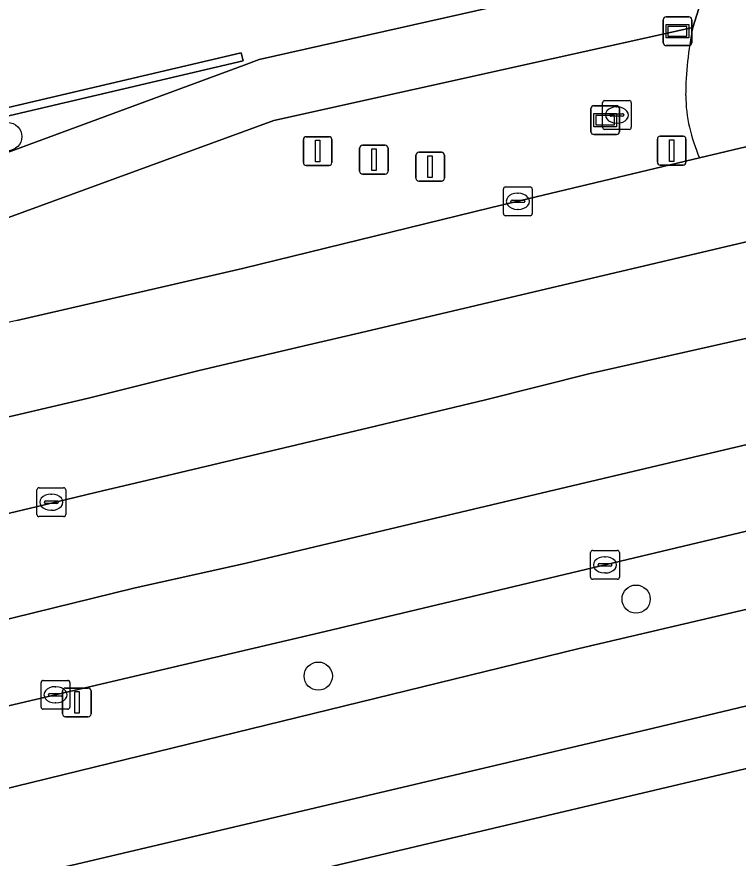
# Model space of a CAD drawing. Extents: x 158031 to 159244, y 380104 to 381214.
# Drawn here: x 158723.32 to 158748.37, y 381016.59 to 381045.79 of the extents above; entities that cross this region are included whole.
import ezdxf

# ---------------------------------------------------------------- set-up
doc = ezdxf.new("R2010")
doc.units = 0
for name, color, linetype in [('IMGEO_Berm_groen', 7, 'Continuous'), ('IMGEO_Boom', 7, 'Continuous'), ('IMGEO_Brandkraan', 7, 'Continuous'), ('IMGEO_Erf', 7, 'Continuous'), ('IMGEO_Fietspad_open', 7, 'Continuous'), ('IMGEO_Groenvoorziening', 7, 'Continuous'), ('IMGEO_Kolk', 7, 'Continuous'), ('IMGEO_Lichtmast', 7, 'Continuous'), ('IMGEO_Muur', 7, 'Continuous'), ('IMGEO_Rijbaan_regionaal_gesloten', 7, 'Continuous'), ('IMGEO_Rioolput', 7, 'Continuous'), ('IMGEO_Verklikker', 7, 'Continuous'), ('IMGEO_Vlaggenmast', 7, 'Continuous'), ('IMGEO_Voetpad_open', 7, 'Continuous')]:
    doc.layers.add(name, color=color, linetype=linetype)

msp = doc.modelspace()

# ---------------------------------------------------------------- linework, layer by layer
at = {"layer": 'IMGEO_Berm_groen'}
for points in [[(158746.793, 381045.419), (158732.248, 381042.189), (158683.76, 381024.486), (158680.532, 381023.463), (158680.627, 381023.036), (158680.946, 381023.127), (158681.85, 381022.311), (158690.766, 381024.56)], [(158723.322, 381035.253), (158731.154, 381037.059), (158739.81, 381039.169), (158747.03, 381040.902)], [(158742.853, 381023.871), (158750.706, 381025.707), (158750.083, 381028.279), (158749.873, 381028.231), (158734.027, 381024.462), (158719.032, 381020.945), (158712.342, 381019.422), (158707.544, 381018.315)], [(158700.434, 381016.884), (158690.303, 381015.503), (158681.302, 381014.244), (158681.765, 381011.288), (158681.967, 381011.321), (158689.021, 381012.427), (158698.681, 381013.815), (158704.369, 381014.827), (158722.738, 381018.95), (158742.853, 381023.871)]]:
    msp.add_lwpolyline(points, dxfattribs=at)
for centre, radius, start, end in [((158758.834, 381042.971), 12.288, 168.508, 179.5752), ((158751.918, 381043.129), 5.371, 180.7144, 204.4949), ((158739.336, 380960.872), 76.085, 102.15051, 110.8395)]:
    msp.add_arc(centre, radius, start, end, dxfattribs=at)
at = {"layer": 'IMGEO_Boom'}
for centre in [(158723.008, 381041.634), (158744.826, 381025.584), (158733.79, 381022.912)]:
    msp.add_circle(centre, 0.489, dxfattribs=at)
at = {"layer": 'IMGEO_Brandkraan'}
for p, q in [((158743.658, 381041.958), (158743.658, 381042.81)), ((158743.733, 381042.884), (158744.585, 381042.884)), ((158744.659, 381042.81), (158744.659, 381041.958)), ((158744.146, 381042.664), (158744.171, 381042.664)), ((158743.917, 381042.378), (158743.917, 381042.39)), ((158744.355, 381042.341), (158743.957, 381042.341)), ((158743.96, 381042.427), (158744.358, 381042.427)), ((158744.401, 381042.39), (158744.401, 381042.378)), ((158744.585, 381041.884), (158743.733, 381041.884)), ((158744.169, 381042.104), (158744.144, 381042.104))]:
    msp.add_line(p, q, dxfattribs=at)
for points in [[(158743.658, 381041.958), (158743.658, 381042.81)], [(158743.733, 381042.884), (158744.585, 381042.884)], [(158744.659, 381042.81), (158744.659, 381041.958)], [(158744.585, 381041.884), (158743.733, 381041.884)]]:
    msp.add_lwpolyline(points, dxfattribs=at)
for centre, radius, start, end in [((158743.735, 381042.808), 0.0765, 91.552, 178.448), ((158743.735, 381042.808), 0.0765, 91.552, 178.448), ((158744.583, 381042.808), 0.0765, 1.552, 88.448), ((158744.583, 381042.808), 0.0765, 1.552, 88.448), ((158743.957, 381042.387), 0.0403, 85.8775, 175.7526), ((158743.954, 381042.377), 0.0366, 178.938, 274.7102), ((158744.358, 381042.384), 0.043, 264.8664, 352.4533), ((158744.362, 381042.389), 0.0386, 1.7309, 96.639), ((158743.735, 381041.96), 0.0765, 181.552, 268.448), ((158743.735, 381041.96), 0.0765, 181.552, 268.448), ((158744.583, 381041.96), 0.0765, 271.552, 358.448), ((158744.583, 381041.96), 0.0765, 271.552, 358.448)]:
    msp.add_arc(centre, radius, start, end, dxfattribs=at)
for centre, major_axis, ratio, start_param, end_param in [((158744.145, 381042.384), (-0.387, 0.002), 0.722429, 4.712389, 7.853982), ((158744.17, 381042.384), (-0.39, 0.002), 0.717154, 1.570796, 4.712389)]:
    msp.add_ellipse(centre, major_axis=major_axis, ratio=ratio, start_param=start_param, end_param=end_param, dxfattribs=at)
at = {"layer": 'IMGEO_Erf'}
msp.add_lwpolyline([(158665.679, 381072.191), (158666.699, 381067.911), (158667.468, 381064.681), (158667.037, 381064.578), (158667.243, 381063.721), (158665.542, 381063.312), (158665.863, 381061.976), (158667.947, 381062.452), (158670.658, 381063.071), (158671.343, 381060.418), (158671.879, 381058.345), (158674.894, 381046.278), (158678.46, 381031.909), (158680.012, 381025.654), (158683.218, 381026.417), (158731.214, 381044.119), (158731.732, 381044.31), (158739.831, 381046.124), (158740.688, 381047.532), (158744.011, 381050.846), (158745.488, 381052.299), (158750.386, 381060.047)], dxfattribs=at)
msp.add_lwpolyline([(158731.111, 381044.54), (158731.179, 381044.263), (158678.829, 381031.995), (158678.775, 381032.266)], close=True, dxfattribs=at)
at = {"layer": 'IMGEO_Fietspad_open'}
msp.add_lwpolyline([(158750.706, 381025.707), (158742.853, 381023.871), (158722.738, 381018.95), (158704.369, 381014.827), (158698.681, 381013.815), (158689.021, 381012.427), (158681.967, 381011.321), (158681.765, 381011.288), (158680.604, 381011.098), (158681.282, 381008.27), (158685.319, 381008.969), (158694.668, 381010.325), (158705.83, 381011.978), (158725.39, 381016.383), (158745.433, 381021.103), (158755.4, 381023.485)], dxfattribs=at)
at = {"layer": 'IMGEO_Groenvoorziening'}
msp.add_lwpolyline([(158755.118, 381021.215), (158755.781, 381018.407), (158753.591, 381017.891), (158752.924, 381020.715), (158732.432, 381015.878), (158693.473, 381006.684), (158693.808, 381005.45), (158732.714, 381014.696), (158736.194, 381000.091), (158760.146, 381005.953), (158765.385, 381007.279), (158767.192, 381001.541), (158768.878, 381001.926), (158771.518, 380990.982), (158775.571, 380991.96), (158775.385, 380992.517), (158772.841, 381000), (158771.581, 381002.201), (158770.147, 381004.287), (158766.735, 381008.887), (158764.229, 381011.786)], dxfattribs=at)
at = {"layer": 'IMGEO_Kolk'}
for p, q in [((158740.294, 381039.889), (158741.146, 381039.889)), ((158740.219, 381038.963), (158740.219, 381039.815)), ((158740.707, 381039.669), (158740.732, 381039.669)), ((158741.22, 381039.815), (158741.22, 381038.963)), ((158740.478, 381039.383), (158740.478, 381039.395)), ((158740.916, 381039.346), (158740.518, 381039.346)), ((158740.521, 381039.432), (158740.919, 381039.432)), ((158740.962, 381039.395), (158740.962, 381039.383)), ((158740.73, 381039.109), (158740.705, 381039.109)), ((158741.146, 381038.889), (158740.294, 381038.889)), ((158743.244, 381026.346), (158743.244, 381027.198)), ((158743.319, 381027.272), (158744.171, 381027.272)), ((158743.732, 381027.052), (158743.757, 381027.052)), ((158744.245, 381027.198), (158744.245, 381026.346)), ((158743.503, 381026.766), (158743.503, 381026.778)), ((158743.941, 381026.729), (158743.543, 381026.729)), ((158743.546, 381026.815), (158743.944, 381026.815)), ((158743.987, 381026.778), (158743.987, 381026.766)), ((158743.755, 381026.492), (158743.73, 381026.492)), ((158744.171, 381026.272), (158743.319, 381026.272)), ((158724.165, 381021.839), (158724.165, 381022.691)), ((158724.24, 381022.765), (158725.092, 381022.765)), ((158725.166, 381022.691), (158725.166, 381021.839)), ((158724.653, 381022.545), (158724.678, 381022.545)), ((158724.424, 381022.259), (158724.424, 381022.271)), ((158724.862, 381022.222), (158724.464, 381022.222)), ((158724.467, 381022.308), (158724.865, 381022.308)), ((158724.908, 381022.271), (158724.908, 381022.259)), ((158725.092, 381021.765), (158724.24, 381021.765)), ((158724.676, 381021.985), (158724.651, 381021.985))]:
    msp.add_line(p, q, dxfattribs=at)
for points in [[(158740.294, 381039.889), (158741.146, 381039.889)], [(158740.219, 381038.963), (158740.219, 381039.815)], [(158741.22, 381039.815), (158741.22, 381038.963)], [(158741.146, 381038.889), (158740.294, 381038.889)], [(158743.244, 381026.346), (158743.244, 381027.198)], [(158743.319, 381027.272), (158744.171, 381027.272)], [(158744.245, 381027.198), (158744.245, 381026.346)], [(158744.171, 381026.272), (158743.319, 381026.272)], [(158724.165, 381021.839), (158724.165, 381022.691)], [(158724.24, 381022.765), (158725.092, 381022.765)], [(158725.166, 381022.691), (158725.166, 381021.839)], [(158725.092, 381021.765), (158724.24, 381021.765)]]:
    msp.add_lwpolyline(points, dxfattribs=at)
for centre, radius, start, end in [((158740.296, 381039.813), 0.0765, 91.552, 178.448), ((158740.296, 381039.813), 0.0765, 91.552, 178.448), ((158741.144, 381039.813), 0.0765, 1.552, 88.448), ((158741.144, 381039.813), 0.0765, 1.552, 88.448), ((158740.518, 381039.392), 0.0403, 85.8775, 175.7526), ((158740.515, 381039.382), 0.0366, 178.938, 274.7102), ((158740.919, 381039.389), 0.043, 264.8664, 352.4533), ((158740.923, 381039.394), 0.0386, 1.7309, 96.639), ((158740.296, 381038.965), 0.0765, 181.552, 268.448), ((158740.296, 381038.965), 0.0765, 181.552, 268.448), ((158741.144, 381038.965), 0.0765, 271.552, 358.448), ((158741.144, 381038.965), 0.0765, 271.552, 358.448), ((158743.321, 381027.196), 0.0765, 91.552, 178.448), ((158743.321, 381027.196), 0.0765, 91.552, 178.448), ((158744.169, 381027.196), 0.0765, 1.552, 88.448), ((158744.169, 381027.196), 0.0765, 1.552, 88.448), ((158743.543, 381026.775), 0.0403, 85.8775, 175.7526), ((158743.54, 381026.765), 0.0366, 178.938, 274.7102), ((158743.944, 381026.772), 0.043, 264.8664, 352.4533), ((158743.948, 381026.777), 0.0386, 1.7309, 96.639), ((158743.321, 381026.348), 0.0765, 181.552, 268.448), ((158743.321, 381026.348), 0.0765, 181.552, 268.448), ((158744.169, 381026.348), 0.0765, 271.552, 358.448), ((158744.169, 381026.348), 0.0765, 271.552, 358.448), ((158724.242, 381022.689), 0.0765, 91.552, 178.448), ((158724.242, 381022.689), 0.0765, 91.552, 178.448), ((158725.09, 381022.689), 0.0765, 1.552, 88.448), ((158725.09, 381022.689), 0.0765, 1.552, 88.448), ((158724.464, 381022.268), 0.0403, 85.8775, 175.7526), ((158724.461, 381022.258), 0.0366, 178.938, 274.7102), ((158724.865, 381022.265), 0.043, 264.8664, 352.4533), ((158724.869, 381022.27), 0.0386, 1.7309, 96.639), ((158724.242, 381021.841), 0.0765, 181.552, 268.448), ((158724.242, 381021.841), 0.0765, 181.552, 268.448), ((158725.09, 381021.841), 0.0765, 271.552, 358.448), ((158725.09, 381021.841), 0.0765, 271.552, 358.448)]:
    msp.add_arc(centre, radius, start, end, dxfattribs=at)
for centre, major_axis, ratio, start_param, end_param in [((158740.706, 381039.389), (-0.387, 0.002), 0.722429, 4.712389, 7.853982), ((158740.731, 381039.389), (-0.39, 0.002), 0.717154, 1.570796, 4.712389), ((158743.731, 381026.772), (-0.387, 0.002), 0.722429, 4.712389, 7.853982), ((158743.756, 381026.772), (-0.39, 0.002), 0.717154, 1.570796, 4.712389), ((158724.652, 381022.265), (-0.387, 0.002), 0.722429, 4.712389, 7.853982), ((158724.677, 381022.265), (-0.39, 0.002), 0.717154, 1.570796, 4.712389)]:
    msp.add_ellipse(centre, major_axis=major_axis, ratio=ratio, start_param=start_param, end_param=end_param, dxfattribs=at)
at = {"layer": 'IMGEO_Lichtmast'}
for p, q in [((158745.666, 381041.648), (158746.456, 381041.648)), ((158746.456, 381041.648), (158745.666, 381041.648)), ((158745.566, 381040.748), (158745.566, 381041.548)), ((158745.566, 381041.548), (158745.566, 381040.748)), ((158746.556, 381041.548), (158746.556, 381040.748)), ((158746.556, 381040.748), (158746.556, 381041.548)), ((158746.456, 381040.648), (158745.666, 381040.648)), ((158745.666, 381040.648), (158746.456, 381040.648)), ((158724.912, 381021.6), (158724.912, 381022.4)), ((158724.912, 381022.4), (158724.912, 381021.6)), ((158725.012, 381022.5), (158725.802, 381022.5)), ((158725.802, 381022.5), (158725.012, 381022.5)), ((158725.902, 381022.4), (158725.902, 381021.6)), ((158725.902, 381021.6), (158725.902, 381022.4)), ((158725.802, 381021.5), (158725.012, 381021.5)), ((158725.012, 381021.5), (158725.802, 381021.5))]:
    msp.add_line(p, q, dxfattribs=at)
for points in [[(158745.986, 381041.523), (158746.136, 381041.523), (158746.136, 381040.773), (158745.986, 381040.773), (158745.986, 381041.523)], [(158725.332, 381022.375), (158725.482, 381022.375), (158725.482, 381021.625), (158725.332, 381021.625), (158725.332, 381022.375)]]:
    msp.add_lwpolyline(points, dxfattribs=at)
for centre, start, end in [((158745.666, 381041.548), 90, 180), ((158745.666, 381041.548), 90, 180), ((158746.456, 381041.548), 0, 90), ((158746.456, 381041.548), 360, 90), ((158745.666, 381040.748), 180, 270), ((158745.666, 381040.748), 180, 270), ((158746.456, 381040.748), 270, 0), ((158746.456, 381040.748), 270, 0), ((158725.012, 381022.4), 90, 180), ((158725.012, 381022.4), 90, 180), ((158725.802, 381022.4), 0, 90), ((158725.802, 381022.4), 360, 90), ((158725.012, 381021.6), 180, 270), ((158725.012, 381021.6), 180, 270), ((158725.802, 381021.6), 270, 0), ((158725.802, 381021.6), 270, 0)]:
    msp.add_arc(centre, 0.1, start, end, dxfattribs=at)
at = {"layer": 'IMGEO_Muur'}
msp.add_lwpolyline([(158731.111, 381044.54), (158678.775, 381032.266), (158678.829, 381031.995), (158731.179, 381044.263)], close=True, dxfattribs=at)
at = {"layer": 'IMGEO_Rijbaan_regionaal_gesloten'}
for points in [[(158751.548, 381038.665), (158750.729, 381041.775), (158747.03, 381040.902), (158739.81, 381039.169), (158731.154, 381037.059), (158723.322, 381035.253)], [(158690.766, 381024.56), (158694.856, 381025.275), (158696.748, 381025.728), (158698.461, 381026.137), (158702.429, 381027.086), (158704.421, 381027.563), (158706.427, 381027.977), (158710.267, 381028.912), (158714.119, 381029.794), (158718.098, 381030.706), (158721.946, 381031.661), (158725.807, 381032.562), (158729.655, 381033.515), (158733.45, 381034.407), (158735.243, 381034.829), (158751.548, 381038.665)], [(158751.548, 381038.665), (158735.243, 381034.829), (158733.45, 381034.407), (158729.655, 381033.515), (158725.807, 381032.562), (158721.946, 381031.661)], [(158752.389, 381035.474), (158743.233, 381033.41), (158739.595, 381032.496), (158735.533, 381031.531), (158729.682, 381030.141), (158727.87, 381029.71), (158726.059, 381029.28), (158724.035, 381028.799), (158722.136, 381028.348), (158720.056, 381027.854), (158716.308, 381026.963), (158714.376, 381026.504), (158708.571, 381025.125), (158704.801, 381024.229), (158700.881, 381023.298), (158693.224, 381021.479), (158691.324, 381021.027), (158689.306, 381020.548), (158687.446, 381020.106), (158684.695, 381019.452), (158681.071, 381018.558), (158678.937, 381018.048), (158679.74, 381014.7)], [(158722.136, 381028.348), (158724.035, 381028.799), (158726.059, 381029.28), (158727.87, 381029.71), (158729.682, 381030.141), (158735.533, 381031.531), (158739.595, 381032.496), (158743.233, 381033.41), (158752.389, 381035.474)], [(158734.027, 381024.462), (158749.873, 381028.231), (158750.083, 381028.279), (158753.113, 381028.968), (158753.418, 381029.037), (158754.045, 381029.188), (158753.294, 381032.04), (158742.848, 381029.57), (158737.229, 381028.241), (158731.29, 381026.837), (158727.384, 381025.963), (158719.7, 381024.08), (158717.612, 381023.589), (158708.12, 381021.36), (158702.249, 381020.076), (158694.626, 381018.181), (158690.823, 381017.292), (158686.805, 381016.352), (158682.787, 381015.413), (158679.74, 381014.7), (158679.905, 381014.012), (158681.302, 381014.244), (158690.303, 381015.503), (158700.434, 381016.884)], [(158686.805, 381016.352), (158690.823, 381017.292), (158694.626, 381018.181), (158702.249, 381020.076), (158708.12, 381021.36), (158717.612, 381023.589), (158719.7, 381024.08), (158727.384, 381025.963), (158731.29, 381026.837), (158737.229, 381028.241), (158742.848, 381029.57), (158753.294, 381032.04)], [(158707.544, 381018.315), (158712.342, 381019.422), (158719.032, 381020.945), (158734.027, 381024.462)]]:
    msp.add_lwpolyline(points, dxfattribs=at)
msp.add_arc((158739.336, 380960.872), 76.085, 102.15051, 110.8395, dxfattribs=at)
at = {"layer": 'IMGEO_Rioolput'}
for p, q in [((158724.02, 381028.521), (158724.02, 381029.373)), ((158724.095, 381029.447), (158724.947, 381029.447)), ((158725.021, 381029.373), (158725.021, 381028.521)), ((158724.508, 381029.227), (158724.533, 381029.227)), ((158724.279, 381028.941), (158724.279, 381028.953)), ((158724.717, 381028.904), (158724.319, 381028.904)), ((158724.322, 381028.99), (158724.72, 381028.99)), ((158724.763, 381028.953), (158724.763, 381028.941)), ((158724.531, 381028.667), (158724.506, 381028.667)), ((158724.947, 381028.447), (158724.095, 381028.447))]:
    msp.add_line(p, q, dxfattribs=at)
for points in [[(158724.02, 381028.521), (158724.02, 381029.373)], [(158724.095, 381029.447), (158724.947, 381029.447)], [(158725.021, 381029.373), (158725.021, 381028.521)], [(158724.947, 381028.447), (158724.095, 381028.447)]]:
    msp.add_lwpolyline(points, dxfattribs=at)
for centre, radius, start, end in [((158724.097, 381029.371), 0.0765, 91.552, 178.448), ((158724.097, 381029.371), 0.0765, 91.552, 178.448), ((158724.945, 381029.371), 0.0765, 1.552, 88.448), ((158724.945, 381029.371), 0.0765, 1.552, 88.448), ((158724.319, 381028.95), 0.0403, 85.8775, 175.7526), ((158724.316, 381028.94), 0.0366, 178.938, 274.7102), ((158724.72, 381028.947), 0.043, 264.8664, 352.4533), ((158724.724, 381028.952), 0.0386, 1.7309, 96.639), ((158724.097, 381028.523), 0.0765, 181.552, 268.448), ((158724.097, 381028.523), 0.0765, 181.552, 268.448), ((158724.945, 381028.523), 0.0765, 271.552, 358.448), ((158724.945, 381028.523), 0.0765, 271.552, 358.448)]:
    msp.add_arc(centre, radius, start, end, dxfattribs=at)
for centre, major_axis, ratio, start_param, end_param in [((158724.507, 381028.947), (-0.387, 0.002), 0.722429, 4.712389, 7.853982), ((158724.532, 381028.947), (-0.39, 0.002), 0.717154, 1.570796, 4.712389)]:
    msp.add_ellipse(centre, major_axis=major_axis, ratio=ratio, start_param=start_param, end_param=end_param, dxfattribs=at)
at = {"layer": 'IMGEO_Verklikker'}
for p, q in [((158745.765, 381044.892), (158745.765, 381045.692)), ((158745.765, 381045.692), (158745.765, 381044.892)), ((158745.865, 381045.792), (158746.655, 381045.792)), ((158746.655, 381045.792), (158745.865, 381045.792)), ((158746.755, 381045.692), (158746.755, 381044.892)), ((158746.755, 381044.892), (158746.755, 381045.692)), ((158746.655, 381044.792), (158745.865, 381044.792)), ((158745.865, 381044.792), (158746.655, 381044.792)), ((158743.257, 381041.806), (158743.257, 381042.606)), ((158743.257, 381042.606), (158743.257, 381041.806)), ((158743.357, 381042.706), (158744.147, 381042.706)), ((158744.147, 381042.706), (158743.357, 381042.706)), ((158744.247, 381042.606), (158744.247, 381041.806)), ((158744.247, 381041.806), (158744.247, 381042.606)), ((158744.147, 381041.706), (158743.357, 381041.706)), ((158743.357, 381041.706), (158744.147, 381041.706))]:
    msp.add_line(p, q, dxfattribs=at)
for points in [[(158745.866, 381045.524), (158746.654, 381045.524), (158746.654, 381045.06), (158745.866, 381045.06), (158745.866, 381045.524)], [(158745.931, 381045.459), (158745.931, 381045.125), (158746.589, 381045.125), (158746.589, 381045.459), (158745.931, 381045.459)], [(158743.358, 381042.438), (158744.146, 381042.438), (158744.146, 381041.974), (158743.358, 381041.974), (158743.358, 381042.438)], [(158743.423, 381042.373), (158743.423, 381042.039), (158744.081, 381042.039), (158744.081, 381042.373), (158743.423, 381042.373)]]:
    msp.add_lwpolyline(points, dxfattribs=at)
for centre, start, end in [((158745.865, 381045.692), 90, 180), ((158745.865, 381045.692), 90, 180), ((158746.655, 381045.692), 0, 90), ((158746.655, 381045.692), 360, 90), ((158745.865, 381044.892), 180, 270), ((158745.865, 381044.892), 180, 270), ((158746.655, 381044.892), 270, 0), ((158746.655, 381044.892), 270, 0), ((158743.357, 381042.606), 90, 180), ((158743.357, 381042.606), 90, 180), ((158744.147, 381042.606), 0, 90), ((158744.147, 381042.606), 360, 90), ((158743.357, 381041.806), 180, 270), ((158743.357, 381041.806), 180, 270), ((158744.147, 381041.806), 270, 0), ((158744.147, 381041.806), 270, 0)]:
    msp.add_arc(centre, 0.1, start, end, dxfattribs=at)
at = {"layer": 'IMGEO_Vlaggenmast'}
for p, q in [((158733.372, 381041.632), (158734.162, 381041.632)), ((158734.162, 381041.632), (158733.372, 381041.632)), ((158733.272, 381040.732), (158733.272, 381041.532)), ((158733.272, 381041.532), (158733.272, 381040.732)), ((158734.262, 381041.532), (158734.262, 381040.732)), ((158734.262, 381040.732), (158734.262, 381041.532)), ((158735.325, 381041.333), (158736.115, 381041.333)), ((158736.115, 381041.333), (158735.325, 381041.333)), ((158735.225, 381040.433), (158735.225, 381041.233)), ((158735.225, 381041.233), (158735.225, 381040.433)), ((158736.215, 381041.233), (158736.215, 381040.433)), ((158736.215, 381040.433), (158736.215, 381041.233)), ((158737.278, 381041.09), (158738.068, 381041.09)), ((158738.068, 381041.09), (158737.278, 381041.09)), ((158737.178, 381040.19), (158737.178, 381040.99)), ((158737.178, 381040.99), (158737.178, 381040.19)), ((158738.168, 381040.99), (158738.168, 381040.19)), ((158738.168, 381040.19), (158738.168, 381040.99)), ((158734.162, 381040.632), (158733.372, 381040.632)), ((158733.372, 381040.632), (158734.162, 381040.632)), ((158736.115, 381040.333), (158735.325, 381040.333)), ((158735.325, 381040.333), (158736.115, 381040.333)), ((158738.068, 381040.09), (158737.278, 381040.09)), ((158737.278, 381040.09), (158738.068, 381040.09))]:
    msp.add_line(p, q, dxfattribs=at)
for points in [[(158733.692, 381041.507), (158733.842, 381041.507), (158733.842, 381040.757), (158733.692, 381040.757), (158733.692, 381041.507)], [(158735.645, 381041.208), (158735.795, 381041.208), (158735.795, 381040.458), (158735.645, 381040.458), (158735.645, 381041.208)], [(158737.598, 381040.965), (158737.748, 381040.965), (158737.748, 381040.215), (158737.598, 381040.215), (158737.598, 381040.965)]]:
    msp.add_lwpolyline(points, dxfattribs=at)
for centre, start, end in [((158733.372, 381041.532), 90, 180), ((158733.372, 381041.532), 90, 180), ((158734.162, 381041.532), 0, 90), ((158734.162, 381041.532), 360, 90), ((158735.325, 381041.233), 90, 180), ((158735.325, 381041.233), 90, 180), ((158736.115, 381041.233), 0, 90), ((158736.115, 381041.233), 360, 90), ((158737.278, 381040.99), 90, 180), ((158737.278, 381040.99), 90, 180), ((158738.068, 381040.99), 0, 90), ((158738.068, 381040.99), 360, 90), ((158733.372, 381040.732), 180, 270), ((158733.372, 381040.732), 180, 270), ((158734.162, 381040.732), 270, 0), ((158734.162, 381040.732), 270, 0), ((158735.325, 381040.433), 180, 270), ((158735.325, 381040.433), 180, 270), ((158736.115, 381040.433), 270, 0), ((158736.115, 381040.433), 270, 0), ((158737.278, 381040.19), 180, 270), ((158737.278, 381040.19), 180, 270), ((158738.068, 381040.19), 270, 0), ((158738.068, 381040.19), 270, 0)]:
    msp.add_arc(centre, 0.1, start, end, dxfattribs=at)
at = {"layer": 'IMGEO_Voetpad_open'}
for points in [[(158747.056, 381076.728), (158747.242, 381075.952), (158747.769, 381077.264), (158750.895, 381078.011), (158754.834, 381060.053), (158748.721, 381049.977), (158747.697, 381048.161), (158747.56, 381047.855), (158746.793, 381045.419)], [(158747.03, 381040.902), (158750.729, 381041.775)], [(158755.4, 381023.485), (158745.433, 381021.103), (158725.39, 381016.383), (158705.83, 381011.978), (158694.668, 381010.325), (158685.319, 381008.969), (158681.282, 381008.27), (158681.854, 381005.884), (158681.921, 381005.606), (158683.023, 381005.843), (158686.387, 381006.597), (158686.45, 381006.356), (158686.572, 381006.385), (158687.328, 381003.465), (158688.913, 381003.847), (158688.991, 381003.505), (158693.503, 381004.589), (158693.321, 381005.334), (158693.808, 381005.45), (158693.473, 381006.684), (158732.432, 381015.878), (158752.924, 381020.715)]]:
    msp.add_lwpolyline(points, dxfattribs=at)
msp.add_lwpolyline([(158680.112, 381025.231), (158680.532, 381023.463), (158683.76, 381024.486), (158732.248, 381042.189), (158746.793, 381045.419), (158747.56, 381047.855), (158739.831, 381046.124), (158731.732, 381044.31), (158731.214, 381044.119), (158683.218, 381026.417), (158680.012, 381025.654)], close=True, dxfattribs=at)
for centre, radius, start, end in [((158758.834, 381042.971), 12.288, 168.508, 179.5752), ((158751.918, 381043.129), 5.371, 180.7144, 204.4949)]:
    msp.add_arc(centre, radius, start, end, dxfattribs=at)

doc.saveas('drawing.dxf')
